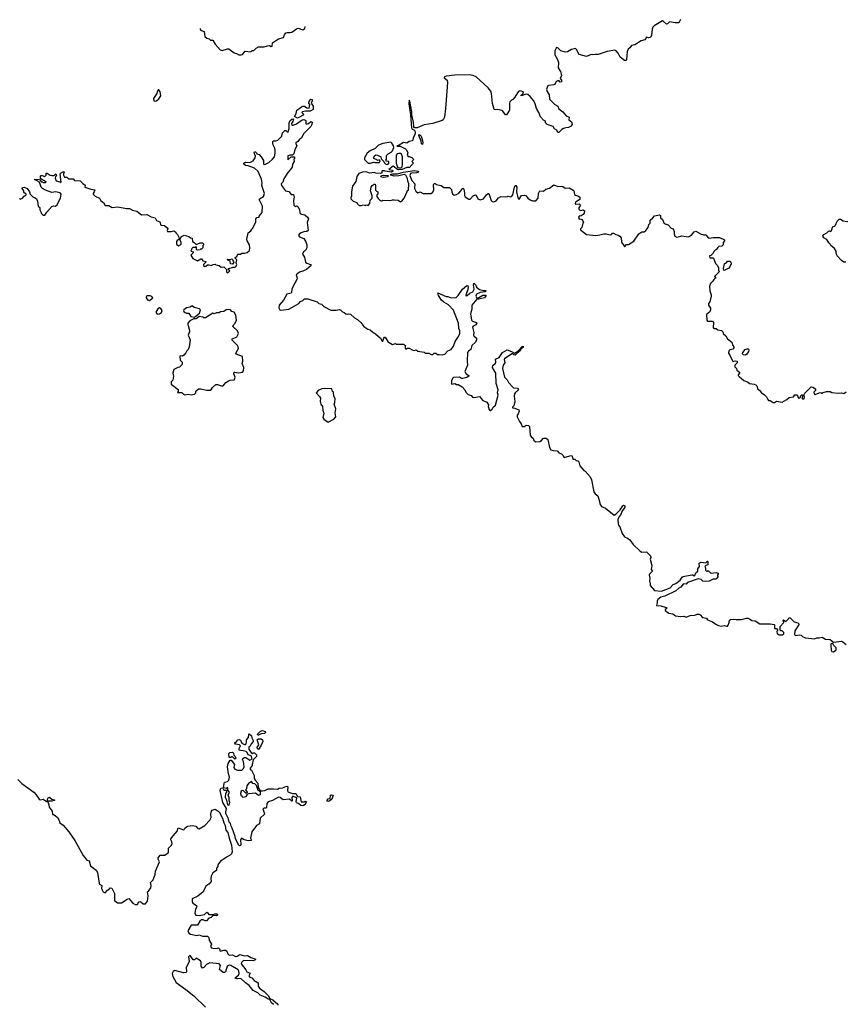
# Model space of a CAD drawing. Extents: x 2219101 to 2444320, y 201258 to 358766.
# Tile 348 of 349: x 2379688 to 2390115, y 343295 to 355728. Entities that reach past the tile are written whole.
import ezdxf

# ---------------------------------------------------------------- set-up
doc = ezdxf.new("R2010")
doc.units = 0

msp = doc.modelspace()

# ---------------------------------------------------------------- linework, layer by layer
at = {"layer": '0CON10XD'}
for points in [[(2388033, 355728), (2388012, 355688), (2387965, 355688), (2387895, 355702), (2387868, 355675), (2387855, 355671), (2387820, 355705), (2387805, 355712), (2387701, 355649), (2387685, 355632), (2387674, 355606), (2387668, 355532), (2387655, 355502), (2387635, 355498), (2387604, 355506), (2387582, 355475), (2387535, 355461), (2387455, 355412), (2387415, 355400), (2387395, 355372), (2387372, 355355), (2387359, 355325), (2387353, 355225), (2387345, 355211), (2387324, 355214), (2387271, 355255), (2387246, 355306), (2387220, 355335), (2387205, 355342), (2387105, 355326), (2386995, 355288), (2386960, 355290), (2386925, 355282), (2386904, 355286), (2386845, 355261), (2386755, 355286), (2386721, 355351), (2386705, 355363), (2386655, 355351), (2386605, 355321), (2386575, 355319), (2386522, 355335), (2386485, 355372), (2386465, 355378), (2386446, 355335), (2386444, 355285), (2386481, 355225), (2386491, 355185), (2386488, 355118), (2386518, 355075), (2386530, 355025), (2386513, 354983), (2386530, 354965), (2386530, 354945), (2386515, 354940), (2386495, 354958), (2386464, 354946), (2386445, 354911), (2386435, 354904), (2386370, 354895), (2386355, 354887), (2386340, 354845), (2386349, 354819), (2386375, 354780), (2386380, 354725), (2386387, 354715), (2386445, 354657), (2386482, 354635), (2386495, 354603), (2386548, 354565), (2386588, 354515), (2386626, 354496), (2386623, 354465), (2386655, 354438), (2386661, 354425), (2386667, 354405), (2386645, 354380), (2386620, 354365), (2386585, 354364), (2386555, 354353), (2386535, 354342), (2386495, 354302), (2386484, 354304), (2386472, 354332), (2386440, 354350), (2386425, 354377), (2386350, 354405), (2386330, 354425), (2386330, 354445), (2386301, 354461), (2386265, 354502), (2386246, 354556), (2386216, 354606), (2386199, 354665), (2386181, 354701), (2386135, 354756), (2386104, 354784), (2386085, 354789), (2386022, 354765), (2386019, 354775), (2386040, 354790), (2386052, 354815), (2386005, 354830), (2385993, 354827), (2385973, 354805), (2385942, 354748), (2385915, 354720), (2385897, 354713), (2385879, 354691), (2385873, 354675), (2385873, 354585), (2385845, 354537), (2385835, 354528), (2385825, 354528), (2385791, 354571), (2385775, 354582), (2385725, 354592), (2385695, 354588), (2385679, 354595), (2385658, 354668), (2385647, 354795), (2385638, 354825), (2385605, 354868), (2385453, 355005), (2385415, 355021), (2385365, 355030), (2385185, 355026), (2385074, 355016), (2385051, 355005), (2385049, 354995), (2385085, 354964), (2385089, 354935), (2385067, 354607), (2385052, 354495), (2385037, 354465), (2385025, 354456), (2384905, 354418), (2384795, 354398), (2384707, 354363), (2384675, 354362), (2384666, 354376), (2384662, 354435), (2384638, 354525), (2384639, 354565), (2384615, 354700), (2384605, 354710), (2384604, 354665), (2384623, 354525), (2384634, 354364), (2384644, 354344), (2384665, 354338), (2384678, 354325), (2384681, 354305), (2384676, 354274), (2384658, 354235), (2384652, 354205), (2384645, 354198), (2384605, 354188), (2384575, 354168), (2384535, 354178), (2384478, 354142), (2384450, 354135), (2384455, 354130), (2384492, 354132), (2384559, 354099), (2384572, 354085), (2384588, 354045), (2384580, 354015), (2384595, 354000), (2384605, 354000), (2384638, 353988), (2384660, 353965), (2384658, 353952), (2384640, 353935), (2384660, 353915), (2384622, 353878), (2384615, 353860), (2384575, 353862), (2384520, 353835), (2384473, 353833), (2384460, 353835), (2384405, 353880), (2384350, 353835), (2384396, 353826), (2384400, 353815), (2384385, 353802), (2384304, 353814), (2384295, 353820), (2384265, 353820), (2384260, 353815), (2384262, 353795), (2384245, 353784), (2384185, 353790), (2384165, 353800), (2384105, 353790), (2384065, 353808), (2384015, 353802), (2383970, 353785), (2383944, 353746), (2383932, 353685), (2383890, 353625), (2383878, 353555), (2383880, 353495), (2383870, 353485), (2383870, 353465), (2383900, 353435), (2383945, 353420), (2383950, 353405), (2383975, 353382), (2384005, 353380), (2384025, 353388), (2384055, 353380), (2384065, 353390), (2384087, 353383), (2384108, 353405), (2384115, 353450), (2384140, 353475), (2384140, 353505), (2384118, 353565), (2384128, 353615), (2384140, 353635), (2384165, 353650), (2384175, 353650), (2384180, 353635), (2384183, 353573), (2384192, 353562), (2384210, 353555), (2384210, 353525), (2384200, 353515), (2384200, 353495), (2384215, 353470), (2384240, 353445), (2384255, 353440), (2384265, 353440), (2384275, 353450), (2384375, 353443), (2384395, 353452), (2384415, 353452), (2384467, 353447), (2384495, 353428), (2384513, 353437), (2384542, 353475), (2384581, 353559), (2384585, 353570), (2384596, 353575), (2384601, 353655), (2384588, 353688), (2384585, 353722), (2384565, 353765), (2384545, 353771), (2384475, 353756), (2384415, 353751), (2384373, 353763), (2384373, 353775), (2384395, 353781), (2384455, 353783), (2384535, 353803), (2384675, 353822), (2384717, 353815), (2384725, 353803), (2384705, 353792), (2384635, 353791), (2384624, 353786), (2384615, 353760), (2384639, 353699), (2384677, 353657), (2384672, 353595), (2384692, 353562), (2384715, 353540), (2384745, 353552), (2384785, 353533), (2384878, 353532), (2384903, 353547), (2384918, 353575), (2384914, 353646), (2384925, 353660), (2384935, 353660), (2384948, 353648), (2385012, 353632), (2385045, 353610), (2385115, 353608), (2385125, 353602), (2385140, 353585), (2385144, 353554), (2385155, 353530), (2385175, 353510), (2385205, 353520), (2385232, 353538), (2385260, 353565), (2385285, 353602), (2385297, 353587), (2385304, 353536)], [(2381968, 355616), (2381968, 355605), (2381982, 355592), (2382017, 355577), (2382024, 355514), (2382053, 355493), (2382080, 355485), (2382098, 355468), (2382125, 355470), (2382157, 355417), (2382219, 355349), (2382245, 355340), (2382311, 355359), (2382329, 355359), (2382395, 355308), (2382425, 355300), (2382455, 355284), (2382485, 355282), (2382501, 355289), (2382535, 355332), (2382607, 355323), (2382625, 355338), (2382645, 355337), (2382673, 355367), (2382705, 355384), (2382775, 355383), (2382819, 355399), (2382842, 355402), (2382865, 355388), (2382875, 355392), (2382882, 355435), (2382892, 355445), (2382955, 355484), (2383019, 355501), (2383032, 355538), (2383049, 355561), (2383065, 355567), (2383105, 355564), (2383125, 355569), (2383185, 355613), (2383205, 355620), (2383265, 355600), (2383290, 355615), (2383292, 355640)], [(2381395, 354698), (2381415, 354702), (2381445, 354727), (2381471, 354765), (2381463, 354815), (2381445, 354840), (2381435, 354840), (2381423, 354817), (2381420, 354795), (2381378, 354732), (2381382, 354702), (2381395, 354698)], [(2383195, 354486), (2383158, 354505), (2383178, 354545), (2383187, 354585), (2383225, 354609), (2383245, 354629), (2383264, 354636), (2383285, 354634), (2383315, 354616), (2383345, 354612), (2383352, 354655), (2383340, 354675), (2383342, 354695), (2383355, 354717), (2383365, 354722), (2383380, 354720), (2383382, 354705), (2383370, 354675), (2383394, 354634), (2383393, 354595), (2383355, 354571), (2383297, 354573), (2383260, 354565), (2383250, 354555), (2383270, 354535), (2383268, 354522), (2383215, 354492), (2383195, 354486)], [(2381727, 352895), (2381727, 352915), (2381708, 352952), (2381730, 352990), (2381765, 353008), (2381825, 352990), (2381843, 352973), (2381865, 352970), (2381870, 352925), (2381890, 352915), (2381915, 352890), (2381965, 352910), (2381998, 352908), (2382008, 352898), (2382010, 352885), (2382000, 352875), (2382000, 352845), (2381985, 352830), (2381972, 352828), (2381965, 352820), (2381928, 352818), (2381920, 352825), (2381920, 352855), (2381915, 352860), (2381905, 352850), (2381875, 352850), (2381862, 352838), (2381850, 352805), (2381878, 352798), (2381880, 352785), (2381850, 352755), (2381874, 352714), (2381935, 352683), (2381975, 352708), (2381985, 352708), (2382002, 352682), (2382040, 352675), (2382040, 352665), (2382010, 352635), (2382010, 352625), (2382025, 352612), (2382040, 352615), (2382058, 352632), (2382075, 352632), (2382105, 352622), (2382133, 352637), (2382155, 352640), (2382163, 352633), (2382205, 352624), (2382234, 352604), (2382267, 352607), (2382300, 352575), (2382300, 352545), (2382315, 352530), (2382340, 352555), (2382320, 352575), (2382330, 352585), (2382385, 352602), (2382407, 352603), (2382422, 352615), (2382432, 352635), (2382420, 352655), (2382428, 352695), (2382410, 352715), (2382410, 352725), (2382431, 352739), (2382444, 352766), (2382475, 352768), (2382495, 352781), (2382525, 352779), (2382562, 352788), (2382590, 352815), (2382596, 352845), (2382588, 352885), (2382560, 352935), (2382558, 352955), (2382574, 353036), (2382605, 353061), (2382638, 353105), (2382669, 353175), (2382670, 353215), (2382682, 353228), (2382710, 353235), (2382712, 353248), (2382748, 353295), (2382752, 353372), (2382712, 353458), (2382715, 353467), (2382767, 353493), (2382779, 353535), (2382746, 353635), (2382750, 353665), (2382742, 353715), (2382699, 353809), (2382655, 353854), (2382575, 353882), (2382540, 353885), (2382520, 353905), (2382520, 353915), (2382530, 353925), (2382543, 353927), (2382595, 353926), (2382636, 353944), (2382660, 353985), (2382664, 354004), (2382648, 354045), (2382655, 354060), (2382665, 354060), (2382680, 354045), (2382683, 354033), (2382710, 354025), (2382738, 353995), (2382765, 353950), (2382765, 353903), (2382785, 353901), (2382835, 353924), (2382882, 353965), (2382904, 353996), (2382914, 354044), (2382914, 354085), (2382904, 354115), (2382886, 354156), (2382885, 354190), (2382894, 354196), (2382924, 354196), (2382948, 354205), (2382998, 354255), (2383005, 354300), (2383035, 354330), (2383048, 354328), (2383065, 354310), (2383078, 354312), (2383090, 354355), (2383089, 354425), (2383105, 354454), (2383125, 354471), (2383147, 354477), (2383138, 354442), (2383122, 354415), (2383124, 354395), (2383132, 354392), (2383185, 354412), (2383255, 354462), (2383275, 354468), (2383300, 354455), (2383300, 354415), (2383305, 354410), (2383333, 354417), (2383365, 354440), (2383380, 354435), (2383378, 354405), (2383365, 354380), (2383275, 354290), (2383246, 354234), (2383218, 354212), (2383202, 354188), (2383176, 354174), (2383174, 354165), (2383186, 354135), (2383161, 354089), (2383148, 354032), (2383135, 354018), (2383099, 354019), (2383075, 354010), (2383075, 353960), (2383115, 353998), (2383155, 353997), (2383162, 353985), (2383148, 353965), (2383152, 353935), (2383132, 353905), (2383127, 353865), (2383105, 353831), (2383072, 353798), (2383022, 353718), (2383009, 353675), (2382991, 353655), (2382996, 353635), (2383045, 353566), (2383085, 353558), (2383115, 353522), (2383145, 353520), (2383156, 353485), (2383144, 353445), (2383150, 353385), (2383165, 353368), (2383185, 353376), (2383203, 353365), (2383222, 353325), (2383224, 353294), (2383230, 353280), (2383245, 353271), (2383288, 353265), (2383323, 353235), (2383337, 353215), (2383320, 353165), (2383332, 353065), (2383316, 353054), (2383275, 353051), (2383242, 353038), (2383222, 353025), (2383208, 353005), (2383220, 352985), (2383275, 352963), (2383303, 352923), (2383314, 352885), (2383314, 352846), (2383297, 352813), (2383272, 352795), (2383260, 352765), (2383285, 352730), (2383299, 352665), (2383315, 352652), (2383362, 352635), (2383368, 352625), (2383310, 352575), (2383265, 352551), (2383222, 352538), (2383180, 352505), (2383190, 352465), (2383186, 352445), (2383136, 352355), (2383126, 352325), (2383122, 352285), (2383114, 352276), (2383060, 352260), (2383021, 352185), (2382965, 352122), (2382959, 352089), (2382975, 352062), (2382985, 352058), (2383085, 352073), (2383215, 352143), (2383235, 352168), (2383265, 352182), (2383285, 352202), (2383325, 352202), (2383443, 352163), (2383466, 352146), (2383500, 352135), (2383530, 352105), (2383615, 352058), (2383685, 352058), (2383725, 352068), (2383745, 352058), (2383765, 352038), (2383785, 352032), (2383805, 352012), (2383825, 352008), (2383835, 352012), (2383865, 352010), (2383914, 351964), (2383953, 351943), (2383994, 351904), (2384035, 351852), (2384085, 351818), (2384115, 351810), (2384142, 351785), (2384183, 351763), (2384243, 351705), (2384262, 351675), (2384265, 351660), (2384275, 351670), (2384285, 351708), (2384295, 351720), (2384305, 351720), (2384340, 351655), (2384355, 351652), (2384395, 351628), (2384435, 351638), (2384445, 351632), (2384535, 351632), (2384560, 351615), (2384550, 351585), (2384558, 351578), (2384562, 351572), (2384575, 351570), (2384585, 351580), (2384605, 351580), (2384653, 351553), (2384675, 351550), (2384695, 351558), (2384715, 351542), (2384795, 351528), (2384808, 351518), (2384855, 351518), (2384885, 351502), (2384905, 351502), (2384923, 351517), (2384945, 351518), (2384965, 351500), (2384985, 351502), (2385025, 351494), (2385055, 351504), (2385094, 351546), (2385136, 351564), (2385167, 351605), (2385189, 351665), (2385231, 351729), (2385246, 351765), (2385248, 351798), (2385235, 351830), (2385228, 351895), (2385168, 352058), (2385105, 352129), (2385045, 352162), (2385015, 352188), (2384977, 352245), (2384970, 352280), (2385073, 352233), (2385095, 352232), (2385135, 352217), (2385202, 352218), (2385226, 352244), (2385282, 352325), (2385335, 352370), (2385348, 352368), (2385352, 352345), (2385342, 352305), (2385330, 352285), (2385320, 352245), (2385325, 352240), (2385340, 352245), (2385374, 352276), (2385410, 352290), (2385428, 352325), (2385425, 352350), (2385420, 352375), (2385425, 352400), (2385450, 352375), (2385455, 352350), (2385495, 352322), (2385545, 352308), (2385575, 352310), (2385580, 352305), (2385565, 352290), (2385505, 352282), (2385455, 352262), (2385448, 352235), (2385462, 352212), (2385485, 352218), (2385535, 352248), (2385575, 352250), (2385580, 352245), (2385556, 352214), (2385485, 352198), (2385462, 352198), (2385397, 352123), (2385396, 352074), (2385383, 352015), (2385393, 351935), (2385405, 351920), (2385455, 351906), (2385461, 351895), (2385449, 351875), (2385414, 351856), (2385407, 351845), (2385424, 351776), (2385420, 351745), (2385424, 351734), (2385455, 351708), (2385456, 351686), (2385444, 351655), (2385396, 351615), (2385387, 351563), (2385355, 351541), (2385344, 351525), (2385338, 351415), (2385343, 351365), (2385310, 351285), (2385325, 351258), (2385360, 351235), (2385360, 351225), (2385335, 351208), (2385285, 351197), (2385269, 351199), (2385244, 351216), (2385165, 351208), (2385152, 351195), (2385143, 351167), (2385140, 351125), (2385182, 351132), (2385205, 351120), (2385225, 351120), (2385275, 351092), (2385310, 351055), (2385320, 351025), (2385350, 350995), (2385391, 350981), (2385405, 350963), (2385425, 350958), (2385495, 350968), (2385535, 350920), (2385589, 350899), (2385608, 350865), (2385604, 350844), (2385618, 350805), (2385625, 350792), (2385635, 350792), (2385655, 350810), (2385668, 350835), (2385698, 350862), (2385730, 350985), (2385724, 351015), (2385729, 351055), (2385706, 351135), (2385699, 351265), (2385660, 351335), (2385665, 351360), (2385695, 351390), (2385700, 351405), (2385698, 351442), (2385745, 351464), (2385786, 351524), (2385845, 351557), (2385900, 351540), (2385935, 351518), (2385979, 351541), (2386035, 351602), (2386046, 351606), (2386045, 351590), (2386020, 351570), (2386007, 351545), (2385968, 351512), (2385943, 351493), (2385930, 351495), (2385915, 351510), (2385905, 351508), (2385812, 351445), (2385807, 351435), (2385814, 351395), (2385794, 351365), (2385784, 351325), (2385810, 351215), (2385845, 351180), (2385860, 351145), (2385915, 351087), (2385925, 351080), (2385975, 351073), (2385986, 351056), (2385945, 351017), (2385938, 351002), (2385934, 350975), (2385940, 350905), (2385927, 350853), (2385910, 350835), (2385910, 350825), (2385942, 350822), (2385993, 350803), (2385997, 350785), (2385985, 350750), (2385970, 350735), (2385970, 350715), (2386000, 350655), (2386022, 350625), (2386033, 350593), (2386057, 350593), (2386085, 350608), (2386112, 350602), (2386125, 350590), (2386135, 350480), (2386150, 350455), (2386173, 350443), (2386182, 350415), (2386194, 350404), (2386205, 350398), (2386255, 350402), (2386278, 350415), (2386305, 350442), (2386335, 350443), (2386358, 350425), (2386378, 350325), (2386395, 350298), (2386425, 350288), (2386475, 350282), (2386497, 350257), (2386530, 350245), (2386549, 350229), (2386565, 350200), (2386635, 350222)], [(2384775, 354150), (2384761, 354161), (2384759, 354195), (2384729, 354265), (2384735, 354279), (2384757, 354257), (2384770, 354215), (2384779, 354175), (2384775, 354150)], [(2384335, 353900), (2384350, 353915), (2384350, 353935), (2384322, 353942), (2384310, 353955), (2384320, 353965), (2384318, 354012), (2384340, 354035), (2384377, 354053), (2384395, 354070), (2384411, 354115), (2384409, 354135), (2384389, 354169), (2384375, 354180), (2384275, 354164), (2384218, 354145), (2384175, 354103), (2384115, 354072), (2384077, 354043), (2384042, 353985), (2384042, 353962), (2384090, 353915), (2384120, 353915), (2384155, 353930), (2384175, 353923), (2384226, 353924), (2384240, 353935), (2384238, 353948), (2384228, 353958), (2384205, 353950), (2384198, 353958), (2384160, 353975), (2384164, 354006), (2384185, 354020), (2384207, 354017), (2384250, 353995), (2384252, 353972), (2384288, 353938), (2384290, 353925), (2384312, 353902), (2384335, 353900)], [(2384505, 353858), (2384519, 353871), (2384524, 353905), (2384521, 353995), (2384508, 354028), (2384495, 354038), (2384471, 354039), (2384455, 354033), (2384444, 354016), (2384444, 353914), (2384457, 353867), (2384475, 353858), (2384505, 353858)], [(2379685, 353470), (2379695, 353460), (2379725, 353472), (2379745, 353498), (2379770, 353515), (2379770, 353525), (2379740, 353545), (2379740, 353565), (2379720, 353595), (2379722, 353608), (2379745, 353612), (2379780, 353595), (2379810, 353555), (2379820, 353525), (2379852, 353492), (2379885, 353480), (2379900, 353465), (2379912, 353435), (2379920, 353375), (2379940, 353355), (2379940, 353325), (2379960, 353295), (2379960, 353285), (2379985, 353260), (2380005, 353260), (2380031, 353299), (2380095, 353370), (2380115, 353378), (2380135, 353372), (2380156, 353384), (2380202, 353475), (2380212, 353525), (2380205, 353538), (2380193, 353543), (2380145, 353552), (2380095, 353547), (2380015, 353573), (2379977, 353597), (2379960, 353615), (2379938, 353678), (2379925, 353680), (2379918, 353688), (2379880, 353705), (2379880, 353715), (2379938, 353708), (2379962, 353682), (2379975, 353680), (2379985, 353670), (2380015, 353670), (2380020, 353675), (2380000, 353695), (2379962, 353712), (2379952, 353722), (2379952, 353755), (2379958, 353762), (2379972, 353762), (2380005, 353748), (2380020, 353765), (2380020, 353790), (2380035, 353790), (2380073, 353763), (2380095, 353760), (2380125, 353760), (2380145, 353780), (2380152, 353755), (2380140, 353745), (2380137, 353725), (2380148, 353695), (2380195, 353680), (2380205, 353670), (2380210, 353675), (2380207, 353707), (2380198, 353782), (2380210, 353795), (2380245, 353810), (2380250, 353795), (2380240, 353785), (2380240, 353765), (2380255, 353740), (2380285, 353740), (2380305, 353720), (2380365, 353720), (2380378, 353698), (2380452, 353692), (2380485, 353658), (2380515, 353640), (2380510, 353615), (2380585, 353589), (2380635, 353580), (2380629, 353555), (2380614, 353535), (2380615, 353524), (2380639, 353499), (2380694, 353474), (2380711, 353441), (2380748, 353418), (2380765, 353380), (2380815, 353382), (2380855, 353357), (2380925, 353363), (2381035, 353343), (2381075, 353343), (2381112, 353322), (2381165, 353308), (2381225, 353264), (2381295, 353268), (2381348, 353238), (2381400, 353225), (2381415, 353190), (2381456, 353176), (2381470, 353135), (2381517, 353127), (2381549, 353099), (2381560, 353085), (2381550, 353065), (2381555, 353052), (2381605, 353053), (2381635, 353062), (2381660, 353045), (2381660, 353035), (2381680, 353015), (2381700, 352975), (2381698, 352952), (2381675, 352938), (2381668, 352925), (2381670, 352895), (2381692, 352872), (2381723, 352887), (2381727, 352895)], [(2384276, 353736), (2384248, 353745), (2384255, 353759), (2384285, 353766), (2384335, 353759), (2384340, 353755), (2384335, 353744), (2384276, 353736)], [(2385304, 353536), (2385307, 353507), (2385315, 353492), (2385360, 353460), (2385375, 353460), (2385415, 353504), (2385445, 353518), (2385453, 353513), (2385473, 353465), (2385505, 353454), (2385545, 353464), (2385585, 353517), (2385605, 353533), (2385612, 353532), (2385644, 353444), (2385655, 353432), (2385675, 353427), (2385705, 353441), (2385735, 353479), (2385765, 353496), (2385825, 353490), (2385847, 353493), (2385855, 353500), (2385885, 353490), (2385905, 353500), (2385917, 353515), (2385936, 353615), (2385945, 353634), (2385955, 353634), (2385965, 353615), (2385963, 353555), (2385985, 353466), (2385997, 353463), (2386025, 353507), (2386065, 353512), (2386085, 353502), (2386106, 353476), (2386135, 353453), (2386165, 353440), (2386185, 353440), (2386205, 353442), (2386236, 353474), (2386240, 353535), (2386255, 353567), (2386305, 353564), (2386332, 353588), (2386379, 353601), (2386435, 353642), (2386485, 353621), (2386525, 353626), (2386545, 353620), (2386575, 353602), (2386625, 353606), (2386676, 353576), (2386684, 353565), (2386695, 353522), (2386705, 353513), (2386745, 353500), (2386760, 353485), (2386762, 353458), (2386708, 353425), (2386702, 353405), (2386705, 353400), (2386752, 353402), (2386770, 353385), (2386749, 353351), (2386751, 353335), (2386763, 353323), (2386775, 353319), (2386805, 353327), (2386820, 353315), (2386816, 353285), (2386805, 353268), (2386779, 353251), (2386753, 353247), (2386746, 353235), (2386755, 353210), (2386767, 353213), (2386790, 353205), (2386810, 353165), (2386801, 353159), (2386786, 353104), (2386770, 353085), (2386770, 353075), (2386844, 353014), (2386964, 353004), (2387015, 353009), (2387065, 353023), (2387095, 353023), (2387145, 353010), (2387163, 353017), (2387175, 353032), (2387185, 353032), (2387215, 353014), (2387245, 353008), (2387266, 352995), (2387282, 352972), (2387288, 352918), (2387318, 352878), (2387325, 352860), (2387353, 352887), (2387375, 352888), (2387445, 352930), (2387508, 353025), (2387545, 353047), (2387575, 353051), (2387596, 353064), (2387624, 353105), (2387635, 353143), (2387651, 353159), (2387648, 353195), (2387684, 353225), (2387705, 353252), (2387770, 353265), (2387782, 353255), (2387780, 353225), (2387807, 353205), (2387825, 353156), (2387876, 353136), (2387917, 353097), (2387940, 353085), (2387952, 353055), (2387953, 353025), (2387962, 352995), (2387985, 352982), (2388037, 352993), (2388045, 353000), (2388135, 352987), (2388170, 353005), (2388205, 353048), (2388225, 353058), (2388295, 353020), (2388317, 353017), (2388325, 353010), (2388355, 353010), (2388374, 352984), (2388395, 352971), (2388445, 352979), (2388526, 352976), (2388588, 352948), (2388588, 352935), (2388572, 352915), (2388570, 352885), (2388555, 352870), (2388518, 352862), (2388501, 352849), (2388485, 352820), (2388475, 352820), (2388455, 352800), (2388445, 352780), (2388418, 352752), (2388400, 352745), (2388405, 352720), (2388445, 352720), (2388450, 352715), (2388475, 352650), (2388501, 352625), (2388511, 352595), (2388512, 352565), (2388522, 352545), (2388465, 352490), (2388463, 352483), (2388478, 352462), (2388465, 352460), (2388452, 352448), (2388440, 352425), (2388410, 352395), (2388398, 352365), (2388403, 352305), (2388422, 352255), (2388422, 352235), (2388403, 352167), (2388388, 352142), (2388388, 352125), (2388412, 352085), (2388412, 352065), (2388405, 352040), (2388362, 352005), (2388364, 351934), (2388375, 351923), (2388439, 351919), (2388450, 351905), (2388445, 351840), (2388455, 351830), (2388485, 351830), (2388503, 351813), (2388550, 351805), (2388568, 351788), (2388570, 351765), (2388606, 351736), (2388627, 351697), (2388682, 351655), (2388692, 351615), (2388707, 351597), (2388708, 351585), (2388695, 351568), (2388655, 351558), (2388644, 351546), (2388640, 351515), (2388662, 351485), (2388695, 351410), (2388725, 351420), (2388750, 351415), (2388747, 351393), (2388720, 351365), (2388720, 351345), (2388740, 351325), (2388743, 351303), (2388778, 351275), (2388780, 351265), (2388762, 351245), (2388762, 351235), (2388774, 351224), (2388835, 351172), (2388880, 351155), (2388903, 351133), (2388965, 351127), (2388985, 351118), (2388998, 351105), (2389011, 351061), (2389029, 351049), (2389051, 351021), (2389095, 350990), (2389118, 350965), (2389135, 350930), (2389145, 350920), (2389165, 350920), (2389205, 350893), (2389220, 350895), (2389245, 350912), (2389315, 350900), (2389375, 350932), (2389405, 350958), (2389460, 350965), (2389475, 350990), (2389505, 350990), (2389525, 350950), (2389538, 350952), (2389548, 350962), (2389550, 350975), (2389565, 350990), (2389575, 350990), (2389580, 350975), (2389570, 350965), (2389570, 350945), (2389575, 350940), (2389595, 350942), (2389598, 350965), (2389590, 350985), (2389605, 351010), (2389685, 351092), (2389705, 351088), (2389740, 351065), (2389738, 351045), (2389718, 351025), (2389720, 351005), (2389735, 350993), (2389785, 351018), (2389805, 351020), (2389815, 351010), (2389825, 351010), (2389835, 351020), (2389875, 351032), (2389925, 351032), (2389945, 351022), (2390025, 351010), (2390065, 351017), (2390095, 351008), (2390125, 351028)], [(2390120, 352665), (2390095, 352668), (2390068, 352685), (2390010, 352745), (2389998, 352778), (2389998, 352805), (2389979, 352839), (2389932, 352875), (2389923, 352893), (2389905, 352908), (2389883, 352953), (2389844, 352975), (2389834, 352985), (2389831, 352999), (2389843, 353017), (2389880, 353035), (2389902, 353058), (2389915, 353060), (2389925, 353052), (2389940, 353065), (2389950, 353085), (2389952, 353108), (2389962, 353118), (2389978, 353122), (2389990, 353135), (2390010, 353185), (2390035, 353210), (2390055, 353208), (2390088, 353188), (2390112, 353182), (2390145, 353181)], [(2382375, 352640), (2382350, 352645), (2382345, 352680), (2382315, 352690), (2382310, 352705), (2382345, 352700), (2382365, 352710), (2382373, 352703), (2382392, 352665), (2382375, 352640)], [(2388582, 352562), (2388578, 352585), (2388588, 352645), (2388620, 352665), (2388625, 352680), (2388657, 352677), (2388667, 352667), (2388671, 352645), (2388656, 352605), (2388645, 352591), (2388595, 352563), (2388582, 352562)], [(2381325, 352184), (2381367, 352217), (2381355, 352232), (2381335, 352240), (2381295, 352239), (2381283, 352225), (2381284, 352214), (2381302, 352192), (2381325, 352184)], [(2381425, 352010), (2381455, 352012), (2381480, 352030), (2381486, 352055), (2381471, 352081), (2381455, 352088), (2381432, 352078), (2381407, 352035), (2381425, 352010)], [(2381895, 351970), (2381958, 352022), (2381969, 352065), (2381957, 352077), (2381892, 352092), (2381865, 352113), (2381842, 352098), (2381795, 352089), (2381761, 352065), (2381758, 352055), (2381762, 352045), (2381779, 352029), (2381795, 352022), (2381825, 352023), (2381850, 351980), (2381895, 351970)], [(2381855, 350992), (2381895, 351000), (2381910, 351015), (2381912, 351038), (2381945, 351068), (2381976, 351066), (2382045, 351048), (2382095, 351050), (2382109, 351061), (2382122, 351085), (2382165, 351122), (2382185, 351122), (2382235, 351103), (2382256, 351104), (2382292, 351145), (2382325, 351167), (2382345, 351177), (2382395, 351180), (2382400, 351185), (2382407, 351215), (2382391, 351255), (2382397, 351275), (2382405, 351279), (2382445, 351269), (2382475, 351271), (2382502, 351278), (2382516, 351295), (2382518, 351335), (2382497, 351385), (2382504, 351415), (2382503, 351473), (2382423, 351505), (2382419, 351515), (2382450, 351575), (2382447, 351597), (2382438, 351615), (2382366, 351685), (2382374, 351696), (2382428, 351725), (2382451, 351765), (2382438, 351798), (2382381, 351855), (2382387, 351875), (2382408, 351895), (2382427, 351935), (2382417, 351995), (2382396, 352036), (2382365, 352041), (2382345, 352070), (2382295, 352062), (2382265, 352042), (2382225, 352038), (2382205, 352027), (2382173, 352027), (2382145, 352013), (2382125, 352020), (2382035, 351962), (2382015, 351962), (2382002, 351972), (2381955, 351982), (2381915, 351950), (2381888, 351952), (2381836, 351924), (2381813, 351897), (2381810, 351875), (2381817, 351867), (2381831, 351805), (2381831, 351785), (2381816, 351744), (2381840, 351685), (2381827, 351595), (2381817, 351563), (2381798, 351545), (2381785, 351520), (2381759, 351491), (2381742, 351478), (2381715, 351482), (2381708, 351475), (2381715, 351430), (2381740, 351405), (2381740, 351375), (2381705, 351340), (2381683, 351337), (2381635, 351310), (2381622, 351265), (2381628, 351225), (2381620, 351175), (2381600, 351155), (2381600, 351125), (2381688, 351058), (2381690, 351035), (2381682, 351022), (2381735, 351020), (2381755, 351000), (2381775, 350992), (2381815, 351000), (2381855, 350992)], [(2388855, 351493), (2388828, 351498), (2388818, 351508), (2388820, 351525), (2388848, 351565), (2388875, 351573), (2388892, 351572), (2388898, 351555), (2388891, 351539), (2388872, 351505), (2388855, 351493)], [(2383585, 350645), (2383657, 350685), (2383682, 350715), (2383672, 350765), (2383682, 350815), (2383658, 350875), (2383668, 350895), (2383670, 350945), (2383653, 350973), (2383650, 351025), (2383640, 351035), (2383630, 351065), (2383545, 351071), (2383503, 351067), (2383458, 351045), (2383432, 351015), (2383475, 350970), (2383487, 350947), (2383482, 350905), (2383492, 350875), (2383513, 350845), (2383517, 350795), (2383528, 350758), (2383518, 350705), (2383530, 350685), (2383585, 350645)], [(2386635, 350222), (2386660, 350225), (2386667, 350217), (2386675, 350180), (2386697, 350177), (2386715, 350160), (2386737, 350157), (2386750, 350145), (2386762, 350095), (2386814, 350034), (2386830, 350025), (2386892, 349955), (2386909, 349919), (2386938, 349768), (2386955, 349740), (2386987, 349717), (2387012, 349642), (2387013, 349613), (2387035, 349580), (2387085, 349560), (2387195, 349473), (2387215, 349482), (2387271, 349539), (2387305, 349591), (2387315, 349596), (2387331, 349591), (2387329, 349571), (2387292, 349518), (2387280, 349480), (2387259, 349455), (2387242, 349415), (2387244, 349364), (2387250, 349345), (2387268, 349325), (2387295, 349240), (2387325, 349198), (2387363, 349183), (2387395, 349162), (2387435, 349102), (2387522, 349015), (2387546, 349004), (2387605, 349008), (2387655, 348960), (2387658, 348935), (2387648, 348915), (2387673, 348835), (2387663, 348785), (2387678, 348765), (2387642, 348728), (2387639, 348715), (2387646, 348674), (2387642, 348635), (2387652, 348615), (2387652, 348585), (2387705, 348520), (2387795, 348510), (2387904, 348555), (2387941, 348595), (2387975, 348608), (2388031, 348649), (2388055, 348690), (2388065, 348696), (2388177, 348717), (2388187, 348717), (2388204, 348704), (2388215, 348708), (2388228, 348745), (2388252, 348765), (2388251, 348795), (2388272, 348825), (2388270, 348865), (2388295, 348878), (2388355, 348870), (2388375, 348890), (2388380, 348885), (2388378, 348845), (2388352, 348838), (2388342, 348825), (2388350, 348805), (2388350, 348775), (2388365, 348760), (2388375, 348770), (2388385, 348768), (2388406, 348746), (2388421, 348741), (2388485, 348748), (2388508, 348738), (2388510, 348725), (2388500, 348715), (2388500, 348705), (2388510, 348695), (2388478, 348662), (2388445, 348662), (2388395, 348638), (2388345, 348634), (2388315, 348640), (2388295, 348660), (2388255, 348666), (2388120, 348620), (2388105, 348601), (2388076, 348604), (2388065, 348600), (2388037, 348563), (2388011, 348549), (2387975, 348516), (2387835, 348447), (2387785, 348438), (2387747, 348405), (2387738, 348385), (2387740, 348365), (2387732, 348332), (2387785, 348327), (2387850, 348305), (2387860, 348295), (2387841, 348279), (2387838, 348268), (2387885, 348234), (2387935, 348227), (2387970, 348200), (2388035, 348192), (2388075, 348198), (2388105, 348183), (2388156, 348204), (2388215, 348207), (2388245, 348223), (2388265, 348223), (2388282, 348215), (2388309, 348179), (2388360, 348170), (2388375, 348150), (2388436, 348126), (2388478, 348095), (2388515, 348077), (2388545, 348072), (2388585, 348078), (2388615, 348068), (2388625, 348070), (2388636, 348084), (2388649, 348115), (2388653, 348147), (2388664, 348156), (2388705, 348160), (2388736, 348154), (2388805, 348152), (2388865, 348172), (2388885, 348170), (2388904, 348164), (2388935, 348140), (2388975, 348138), (2389035, 348098), (2389165, 348098), (2389215, 348090), (2389220, 348085), (2389222, 348042), (2389245, 348040), (2389260, 348025), (2389258, 348012), (2389250, 348005), (2389252, 347972), (2389268, 347968), (2389275, 347960), (2389325, 347960), (2389338, 347972), (2389338, 347988), (2389315, 348010), (2389302, 348012), (2389292, 348022), (2389290, 348065), (2389340, 348115), (2389330, 348145), (2389335, 348150), (2389365, 348130), (2389400, 348165), (2389405, 348180), (2389420, 348175), (2389470, 348125), (2389515, 348110), (2389530, 348095), (2389478, 348012), (2389472, 347965), (2389485, 347950), (2389535, 347962), (2389555, 347958), (2389575, 347940), (2389613, 347923), (2389725, 347910), (2389755, 347922), (2389785, 347922), (2389822, 347932), (2389864, 347904), (2389925, 347900), (2389967, 347867), (2390065, 347880), (2390085, 347871), (2390125, 347837)], [(2389965, 347744), (2389994, 347765), (2390000, 347775), (2389999, 347795), (2389970, 347825), (2389959, 347849), (2389945, 347853), (2389932, 347845), (2389930, 347835), (2389937, 347765), (2389945, 347749), (2389965, 347744)], [(2382705, 346693), (2382694, 346694), (2382692, 346705), (2382730, 346745), (2382755, 346752), (2382788, 346738), (2382790, 346725), (2382780, 346715), (2382738, 346712), (2382705, 346693)], [(2382465, 345298), (2382455, 345303), (2382415, 345383), (2382410, 345415), (2382371, 345521), (2382357, 345545), (2382348, 345578), (2382335, 345596), (2382326, 345636), (2382293, 345705), (2382291, 345725), (2382299, 345769), (2382252, 345845), (2382219, 345995), (2382227, 346023), (2382260, 346030), (2382268, 346085), (2382275, 346100), (2382312, 346108), (2382328, 346125), (2382339, 346165), (2382324, 346205), (2382310, 346295), (2382320, 346335), (2382345, 346380), (2382358, 346378), (2382400, 346325), (2382392, 346285), (2382404, 346264), (2382437, 346253), (2382495, 346252), (2382516, 346274), (2382521, 346295), (2382512, 346362), (2382502, 346385), (2382505, 346400), (2382525, 346412), (2382545, 346412), (2382595, 346380), (2382622, 346395), (2382613, 346433), (2382574, 346444), (2382562, 346475), (2382548, 346488), (2382510, 346495), (2382475, 346498), (2382460, 346505), (2382458, 346525), (2382478, 346558), (2382462, 346572), (2382415, 346580), (2382403, 346593), (2382405, 346600), (2382418, 346602), (2382444, 346636), (2382465, 346638), (2382475, 346630), (2382491, 346591), (2382535, 346572), (2382546, 346584), (2382553, 346605), (2382552, 346635), (2382577, 346663), (2382580, 346705), (2382585, 346710), (2382617, 346687), (2382618, 346658), (2382638, 346625), (2382638, 346615), (2382612, 346585), (2382600, 346555), (2382582, 346545), (2382582, 346515), (2382615, 346468), (2382625, 346462), (2382635, 346470), (2382655, 346470), (2382680, 346445), (2382680, 346435), (2382678, 346425), (2382638, 346382), (2382623, 346325), (2382625, 346310), (2382600, 346275), (2382600, 346265), (2382615, 346250), (2382648, 346185), (2382650, 346145), (2382660, 346125), (2382696, 346086), (2382701, 346031), (2382721, 346001), (2382735, 345990), (2382755, 345990), (2382785, 345996), (2382825, 346016), (2382895, 346018), (2382945, 346011), (2382965, 346024), (2383012, 346028), (2383035, 346043), (2383065, 346050), (2383072, 346042), (2383069, 345995), (2383075, 345980), (2383135, 345957), (2383176, 345956), (2383195, 345920), (2383230, 345915), (2383243, 345853), (2383285, 345850), (2383295, 345860), (2383310, 345855), (2383300, 345845), (2383295, 345820), (2383273, 345807), (2383255, 345800), (2383240, 345805), (2383210, 345830), (2383185, 345840), (2383180, 345855), (2383187, 345897), (2383177, 345907), (2383145, 345918), (2383132, 345918), (2383123, 345907), (2383123, 345893), (2383130, 345885), (2383130, 345865), (2383125, 345862), (2383095, 345884), (2383015, 345876), (2382976, 345906), (2382955, 345911), (2382880, 345870), (2382825, 345850), (2382808, 345832), (2382805, 345780), (2382795, 345770), (2382775, 345772), (2382758, 345762), (2382777, 345715), (2382778, 345695), (2382724, 345646), (2382717, 345573), (2382677, 345553), (2382621, 345475), (2382603, 345395), (2382612, 345375), (2382610, 345365), (2382575, 345361), (2382524, 345374), (2382488, 345392), (2382477, 345373), (2382480, 345315), (2382475, 345300), (2382465, 345298)], [(2382705, 346512), (2382682, 346535), (2382707, 346573), (2382688, 346635), (2382704, 346646), (2382736, 346646), (2382752, 346635), (2382757, 346615), (2382735, 346558), (2382705, 346512)], [(2382405, 346390), (2382375, 346420), (2382362, 346418), (2382355, 346410), (2382332, 346412), (2382328, 346462), (2382340, 346475), (2382375, 346480), (2382388, 346468), (2382392, 346442), (2382410, 346425), (2382412, 346412), (2382420, 346405), (2382405, 346390)], [(2379665, 346133), (2379715, 346082), (2379868, 345975), (2379895, 345940)], [(2382335, 345810), (2382343, 345843), (2382333, 345875), (2382333, 345905), (2382322, 345935), (2382338, 345975), (2382318, 345998), (2382315, 346030), (2382305, 346030), (2382295, 346020), (2382260, 346030), (2382258, 346015), (2382265, 346000), (2382295, 346000), (2382300, 345995), (2382300, 345975), (2382288, 345955), (2382282, 345912), (2382300, 345875), (2382313, 345813), (2382335, 345810)], [(2382502, 345912), (2382525, 345913), (2382549, 345921), (2382560, 345935), (2382562, 345948), (2382583, 345957), (2382664, 345964), (2382705, 345938), (2382728, 345945), (2382728, 345978), (2382698, 345995), (2382678, 346058), (2382658, 346078), (2382632, 346085), (2382615, 346110), (2382577, 346083), (2382558, 346055), (2382552, 346018), (2382540, 346005), (2382560, 345975), (2382558, 345962), (2382545, 345962), (2382515, 345990), (2382497, 345997), (2382483, 345987), (2382478, 345955), (2382482, 345935), (2382498, 345925), (2382502, 345912)], [(2379895, 345940), (2379934, 345885), (2379945, 345878), (2379985, 345884), (2380025, 345858), (2380040, 345860), (2380038, 345885), (2380048, 345902), (2380065, 345910), (2380095, 345884), (2380130, 345875), (2380095, 345859), (2380040, 345860), (2380057, 345815), (2380060, 345785), (2380099, 345735), (2380100, 345690), (2380115, 345690), (2380135, 345680), (2380165, 345656), (2380188, 345618), (2380196, 345585), (2380235, 345559), (2380310, 345475), (2380385, 345362), (2380488, 345175), (2380535, 345117), (2380566, 345106), (2380583, 345043), (2380655, 344990), (2380669, 344959), (2380680, 344905), (2380690, 344825), (2380695, 344812), (2380727, 344795), (2380722, 344758), (2380740, 344715), (2380765, 344703), (2380795, 344738), (2380819, 344751), (2380830, 344765), (2380853, 344763), (2380883, 344695), (2380884, 344615), (2380891, 344601), (2380922, 344575), (2380975, 344576), (2381045, 344624), (2381065, 344630), (2381115, 344574), (2381145, 344554), (2381167, 344555), (2381179, 344565), (2381187, 344585), (2381205, 344594), (2381219, 344589), (2381245, 344562), (2381275, 344566), (2381303, 344597), (2381311, 344665), (2381302, 344715), (2381315, 344722), (2381342, 344768), (2381346, 344795), (2381340, 344835), (2381375, 344868), (2381397, 344935), (2381402, 344975), (2381452, 345095), (2381435, 345130), (2381436, 345145), (2381462, 345178), (2381520, 345180), (2381566, 345214), (2381568, 345265), (2381606, 345304), (2381614, 345325), (2381611, 345345), (2381595, 345370), (2381598, 345385), (2381626, 345424), (2381681, 345485), (2381684, 345516), (2381690, 345525), (2381755, 345500), (2381765, 345503), (2381775, 345520), (2381805, 345544), (2381875, 345553), (2381910, 345545), (2381936, 345516), (2381955, 345511), (2382027, 345553), (2382089, 345621), (2382106, 345655), (2382100, 345695), (2382108, 345732), (2382120, 345745), (2382155, 345760), (2382206, 345726), (2382249, 345645), (2382264, 345585), (2382284, 345555), (2382290, 345495), (2382315, 345465), (2382331, 345391), (2382362, 345305), (2382371, 345219), (2382362, 345195), (2382345, 345178), (2382300, 345155), (2382280, 345135), (2382225, 345102), (2382192, 345058), (2382190, 345035), (2382173, 345015), (2382172, 344985), (2382126, 344954), (2382107, 344915), (2382101, 344885), (2382106, 344844), (2382075, 344811), (2382039, 344785), (2382003, 344717), (2381938, 344662), (2381865, 344626), (2381864, 344595), (2381874, 344574), (2381922, 344542), (2381923, 344525), (2381909, 344495), (2381898, 344445), (2381906, 344426), (2381915, 344420), (2381955, 344416), (2382021, 344429), (2382045, 344456), (2382055, 344457), (2382075, 344431), (2382135, 344428), (2382154, 344436), (2382176, 344436), (2382185, 344430), (2382185, 344420), (2382175, 344411), (2382132, 344418), (2382105, 344392), (2382075, 344381), (2382045, 344348), (2382028, 344348), (2382005, 344363), (2381985, 344361), (2381964, 344345), (2381934, 344296), (2381854, 344296), (2381810, 344225), (2381822, 344195), (2381845, 344181), (2381925, 344166), (2381955, 344171), (2381995, 344156), (2382060, 344155), (2382072, 344142), (2382083, 344095), (2382112, 344055), (2382098, 344025), (2382109, 344009), (2382126, 344004), (2382175, 344000), (2382197, 344007), (2382210, 343995), (2382218, 343968), (2382265, 343980), (2382287, 343977), (2382302, 343965), (2382315, 343932), (2382335, 343917), (2382375, 343922), (2382415, 343901), (2382435, 343903), (2382467, 343923), (2382525, 343908), (2382565, 343913), (2382606, 343886), (2382670, 343865), (2382658, 343852), (2382635, 343844), (2382515, 343848), (2382487, 343825), (2382486, 343805), (2382545, 343732), (2382558, 343705), (2382597, 343687), (2382580, 343655), (2382595, 343640), (2382620, 343630), (2382650, 343595), (2382698, 343568), (2382700, 343525), (2382715, 343500), (2382776, 343456), (2382827, 343407), (2382845, 343370), (2382885, 343352), (2382946, 343296), (2382947, 343283)], [(2383578, 345858), (2383572, 345862), (2383570, 345875), (2383585, 345890), (2383608, 345892), (2383612, 345935), (2383625, 345940), (2383645, 345938), (2383630, 345885), (2383605, 345863), (2383578, 345858)], [(2382894, 343294), (2382866, 343316), (2382848, 343358), (2382825, 343360), (2382786, 343386), (2382725, 343412), (2382695, 343442), (2382635, 343468), (2382585, 343532), (2382538, 343565), (2382481, 343621), (2382435, 343617), (2382410, 343625), (2382411, 343635), (2382449, 343665), (2382458, 343685), (2382457, 343715), (2382445, 343731), (2382355, 343787), (2382335, 343790), (2382308, 343775), (2382286, 343705), (2382275, 343697), (2382259, 343699), (2382210, 343735), (2382223, 343785), (2382205, 343807), (2382091, 343819), (2382045, 343800), (2382015, 343758), (2381995, 343752), (2381979, 343775), (2381980, 343825), (2381973, 343845), (2381915, 343878), (2381895, 343858), (2381880, 343855), (2381846, 343906), (2381835, 343910), (2381819, 343895), (2381828, 343835), (2381789, 343755), (2381796, 343715), (2381792, 343698), (2381755, 343693), (2381645, 343724), (2381625, 343710), (2381614, 343685), (2381622, 343645), (2381662, 343572), (2381785, 343484), (2381885, 343402), (2382035, 343259)]]:
    msp.add_lwpolyline(points, dxfattribs=at)

doc.saveas('drawing.dxf')
